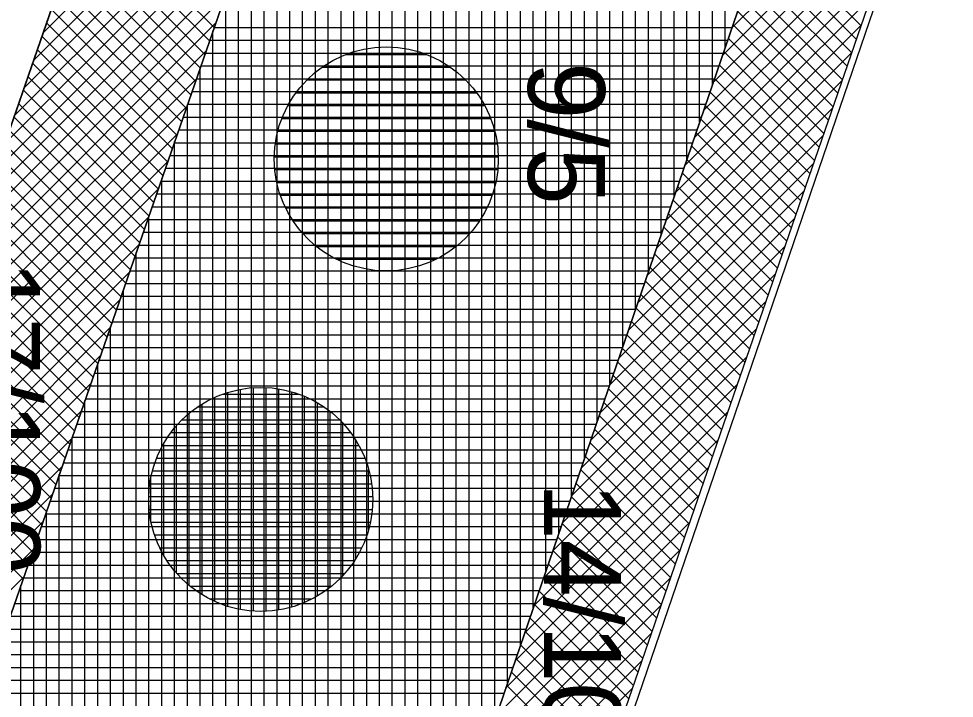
# Model space of a CAD drawing. Extents: x -565346 to -564154, y -1097386 to -1095620.
# Drawn here: x -564198.16 to -564183.55, y -1096353.19 to -1096342.57 of the extents above; entities that cross this region are included whole.
import ezdxf

# ---------------------------------------------------------------- set-up
doc = ezdxf.new("R2010")
doc.units = 0
for name, color, linetype in [('Vrstva 1', 7, 'Continuous'), ('Vrstva 13', 7, 'Continuous'), ('Vrstva 40', 7, 'Continuous'), ('Vrstva 41', 7, 'Continuous'), ('Vrstva 42', 7, 'Continuous'), ('Vrstva 43', 7, 'Continuous'), ('Vrstva 44', 7, 'Continuous')]:
    doc.layers.add(name, color=color, linetype=linetype)

msp = doc.modelspace()

# ---------------------------------------------------------------- linework, layer by layer
at = {"layer": 'Vrstva 1'}
msp.add_line((-564183.37, -1096301.17), (-564225.11, -1096421.68), dxfattribs=at)
at = {"layer": 'Vrstva 13'}
msp.add_line((-564171.03, -1096302.15), (-564215.39, -1096431.76), dxfattribs=at)
at = {"layer": 'Vrstva 41'}
for points in [[(-564215.226, -1096425.104), (-564213.26, -1096425.74), (-564190.01, -1096357.19), (-564171.03, -1096302.15), (-564177.55, -1096264.11), (-564190.98, -1096227.75), (-564194.264, -1096223.181), (-564195.888, -1096224.348), (-564192.762, -1096228.697), (-564179.49, -1096264.63), (-564173.087, -1096301.985)], [(-564225.11, -1096421.68), (-564222.748, -1096422.498), (-564180.797, -1096301.38), (-564186.765, -1096266.582), (-564199.442, -1096232.246), (-564201.974, -1096228.723), (-564204.005, -1096230.182), (-564201.67, -1096233.43), (-564189.19, -1096267.23), (-564183.37, -1096301.17)]]:
    msp.add_lwpolyline(points, close=True, dxfattribs=at)
at = {"layer": 'Vrstva 42'}
for p, q in [((-564193.741, -1096338.751), (-564197.788, -1096342.798)), ((-564193.891, -1096339.184), (-564197.938, -1096343.231)), ((-564194.041, -1096339.616), (-564198.088, -1096343.664)), ((-564183.961, -1096339.649), (-564187.028, -1096342.716)), ((-564194.191, -1096340.049), (-564198.238, -1096344.097)), ((-564184.11, -1096340.081), (-564187.175, -1096343.146)), ((-564194.34, -1096340.482), (-564198.388, -1096344.529)), ((-564184.259, -1096340.513), (-564187.322, -1096343.576)), ((-564197.077, -1096340.745), (-564195.112, -1096342.71)), ((-564194.49, -1096340.915), (-564198.538, -1096344.962)), ((-564184.408, -1096340.945), (-564187.469, -1096344.006)), ((-564197.15, -1096340.955), (-564195.185, -1096342.92)), ((-564197.223, -1096341.165), (-564195.258, -1096343.13)), ((-564186.505, -1096341.189), (-564185.008, -1096342.686)), ((-564194.64, -1096341.347), (-564198.688, -1096345.395)), ((-564197.295, -1096341.375), (-564195.33, -1096343.34)), ((-564184.557, -1096341.376), (-564187.616, -1096344.436)), ((-564186.577, -1096341.4), (-564185.081, -1096342.896)), ((-564197.368, -1096341.585), (-564195.403, -1096343.55)), ((-564186.649, -1096341.61), (-564185.153, -1096343.106)), ((-564194.79, -1096341.78), (-564198.838, -1096345.827)), ((-564197.441, -1096341.795), (-564195.476, -1096343.76)), ((-564184.706, -1096341.808), (-564187.763, -1096344.866)), ((-564186.721, -1096341.821), (-564185.226, -1096343.317)), ((-564197.514, -1096342.005), (-564195.549, -1096343.97)), ((-564186.794, -1096342.032), (-564185.298, -1096343.527)), ((-564194.94, -1096342.213), (-564198.987, -1096346.26)), ((-564197.587, -1096342.215), (-564195.622, -1096344.18)), ((-564184.855, -1096342.24), (-564187.911, -1096345.296)), ((-564186.866, -1096342.243), (-564185.371, -1096343.737)), ((-564197.659, -1096342.425), (-564195.694, -1096344.39)), ((-564186.938, -1096342.453), (-564185.443, -1096343.948)), ((-564195.09, -1096342.645), (-564199.137, -1096346.693)), ((-564197.732, -1096342.635), (-564195.767, -1096344.6)), ((-564185.003, -1096342.671), (-564188.058, -1096345.726)), ((-564187.01, -1096342.664), (-564185.516, -1096344.158)), ((-564197.805, -1096342.846), (-564195.84, -1096344.811)), ((-564187.082, -1096342.875), (-564185.589, -1096344.368)), ((-564195.24, -1096343.078), (-564199.287, -1096347.126)), ((-564197.878, -1096343.056), (-564195.913, -1096345.021)), ((-564185.152, -1096343.103), (-564188.205, -1096346.156)), ((-564187.154, -1096343.085), (-564185.661, -1096344.579)), ((-564197.95, -1096343.266), (-564195.985, -1096345.231)), ((-564187.226, -1096343.296), (-564185.734, -1096344.789)), ((-564195.39, -1096343.511), (-564199.437, -1096347.558)), ((-564198.023, -1096343.476), (-564196.058, -1096345.441)), ((-564185.301, -1096343.535), (-564188.352, -1096346.586)), ((-564187.298, -1096343.507), (-564185.806, -1096344.999)), ((-564198.096, -1096343.686), (-564196.131, -1096345.651)), ((-564187.371, -1096343.718), (-564185.879, -1096345.209)), ((-564195.54, -1096343.944), (-564199.587, -1096347.991)), ((-564198.169, -1096343.896), (-564196.204, -1096345.861)), ((-564185.45, -1096343.967), (-564188.499, -1096347.016)), ((-564187.443, -1096343.928), (-564185.951, -1096345.42)), ((-564198.241, -1096344.106), (-564196.276, -1096346.071)), ((-564187.515, -1096344.139), (-564186.024, -1096345.63)), ((-564195.689, -1096344.376), (-564199.737, -1096348.424)), ((-564198.314, -1096344.316), (-564196.349, -1096346.281)), ((-564185.599, -1096344.398), (-564188.647, -1096347.446)), ((-564187.587, -1096344.35), (-564186.096, -1096345.84)), ((-564198.387, -1096344.526), (-564196.422, -1096346.491)), ((-564187.659, -1096344.561), (-564186.169, -1096346.051)), ((-564198.46, -1096344.736), (-564196.495, -1096346.701)), ((-564195.839, -1096344.809), (-564199.887, -1096348.856)), ((-564185.748, -1096344.83), (-564188.794, -1096347.876)), ((-564187.731, -1096344.771), (-564186.241, -1096346.261)), ((-564198.532, -1096344.946), (-564196.567, -1096346.911)), ((-564187.803, -1096344.982), (-564186.314, -1096346.471)), ((-564198.605, -1096345.156), (-564196.64, -1096347.121)), ((-564195.989, -1096345.242), (-564200.037, -1096349.289)), ((-564185.897, -1096345.262), (-564188.941, -1096348.306)), ((-564187.875, -1096345.193), (-564186.386, -1096346.682)), ((-564198.678, -1096345.367), (-564196.713, -1096347.331)), ((-564187.947, -1096345.403), (-564186.459, -1096346.892)), ((-564198.751, -1096345.577), (-564196.786, -1096347.542)), ((-564188.02, -1096345.614), (-564186.531, -1096347.102)), ((-564196.139, -1096345.674), (-564200.187, -1096349.722)), ((-564186.046, -1096345.693), (-564189.088, -1096348.736)), ((-564198.823, -1096345.787), (-564196.859, -1096347.752)), ((-564188.092, -1096345.825), (-564186.604, -1096347.313)), ((-564198.896, -1096345.997), (-564196.931, -1096347.962)), ((-564188.164, -1096346.036), (-564186.676, -1096347.523)), ((-564196.289, -1096346.107), (-564200.336, -1096350.155)), ((-564198.969, -1096346.207), (-564197.004, -1096348.172)), ((-564186.194, -1096346.125), (-564189.235, -1096349.166)), ((-564188.236, -1096346.246), (-564186.749, -1096347.733)), ((-564199.042, -1096346.417), (-564197.077, -1096348.382)), ((-564188.308, -1096346.457), (-564186.821, -1096347.944)), ((-564196.439, -1096346.54), (-564200.486, -1096350.587)), ((-564199.115, -1096346.627), (-564197.15, -1096348.592)), ((-564186.343, -1096346.557), (-564189.382, -1096349.596)), ((-564188.38, -1096346.668), (-564186.894, -1096348.154)), ((-564199.187, -1096346.837), (-564197.222, -1096348.802)), ((-564188.452, -1096346.878), (-564186.967, -1096348.364)), ((-564196.589, -1096346.973), (-564200.636, -1096351.02)), ((-564199.26, -1096347.047), (-564197.295, -1096349.012)), ((-564186.492, -1096346.989), (-564189.53, -1096350.026)), ((-564188.524, -1096347.089), (-564187.039, -1096348.575)), ((-564199.333, -1096347.257), (-564197.368, -1096349.222)), ((-564188.597, -1096347.3), (-564187.112, -1096348.785)), ((-564196.739, -1096347.405), (-564200.786, -1096351.453)), ((-564199.406, -1096347.467), (-564197.441, -1096349.432)), ((-564186.641, -1096347.42), (-564189.677, -1096350.456)), ((-564188.669, -1096347.511), (-564187.184, -1096348.995)), ((-564199.478, -1096347.677), (-564197.513, -1096349.642)), ((-564188.741, -1096347.721), (-564187.257, -1096349.206)), ((-564196.888, -1096347.838), (-564200.936, -1096351.886)), ((-564199.551, -1096347.887), (-564197.586, -1096349.852)), ((-564186.79, -1096347.852), (-564189.824, -1096350.886)), ((-564188.813, -1096347.932), (-564187.329, -1096349.416)), ((-564199.624, -1096348.098), (-564197.659, -1096350.063)), ((-564188.885, -1096348.143), (-564187.402, -1096349.626)), ((-564197.038, -1096348.271), (-564201.086, -1096352.318)), ((-564199.697, -1096348.308), (-564197.732, -1096350.273)), ((-564186.939, -1096348.284), (-564189.971, -1096351.316)), ((-564188.957, -1096348.353), (-564187.474, -1096349.836)), ((-564199.769, -1096348.518), (-564197.804, -1096350.483)), ((-564189.029, -1096348.564), (-564187.547, -1096350.047)), ((-564197.188, -1096348.704), (-564201.236, -1096352.751)), ((-564199.842, -1096348.728), (-564197.877, -1096350.693)), ((-564187.088, -1096348.715), (-564190.118, -1096351.746)), ((-564189.101, -1096348.775), (-564187.619, -1096350.257)), ((-564199.915, -1096348.938), (-564197.95, -1096350.903)), ((-564189.174, -1096348.986), (-564187.692, -1096350.467)), ((-564197.338, -1096349.136), (-564201.386, -1096353.184)), ((-564199.988, -1096349.148), (-564198.023, -1096351.113)), ((-564187.237, -1096349.147), (-564190.266, -1096352.176)), ((-564189.246, -1096349.196), (-564187.764, -1096350.678)), ((-564200.06, -1096349.358), (-564198.095, -1096351.323)), ((-564189.318, -1096349.407), (-564187.837, -1096350.888)), ((-564197.488, -1096349.569), (-564201.535, -1096353.616)), ((-564187.385, -1096349.579), (-564190.413, -1096352.606)), ((-564189.39, -1096349.618), (-564187.909, -1096351.098)), ((-564189.462, -1096349.829), (-564187.982, -1096351.309)), ((-564197.638, -1096350.002), (-564201.685, -1096354.049)), ((-564187.534, -1096350.011), (-564190.56, -1096353.036)), ((-564189.534, -1096350.039), (-564188.054, -1096351.519)), ((-564189.606, -1096350.25), (-564188.127, -1096351.729)), ((-564197.788, -1096350.434), (-564201.835, -1096354.482)), ((-564187.683, -1096350.442), (-564190.707, -1096353.466)), ((-564189.678, -1096350.461), (-564188.199, -1096351.94)), ((-564189.751, -1096350.671), (-564188.272, -1096352.15)), ((-564197.938, -1096350.867), (-564201.985, -1096354.915)), ((-564187.832, -1096350.874), (-564190.854, -1096353.896)), ((-564189.823, -1096350.882), (-564188.345, -1096352.36)), ((-564189.895, -1096351.093), (-564188.417, -1096352.571)), ((-564198.087, -1096351.3), (-564202.135, -1096355.347)), ((-564187.981, -1096351.306), (-564191.001, -1096354.326)), ((-564189.967, -1096351.304), (-564188.49, -1096352.781)), ((-564190.039, -1096351.514), (-564188.562, -1096352.991)), ((-564188.13, -1096351.737), (-564191.149, -1096354.756)), ((-564190.111, -1096351.725), (-564188.635, -1096353.202)), ((-564190.183, -1096351.936), (-564188.707, -1096353.412)), ((-564188.279, -1096352.169), (-564191.296, -1096355.186)), ((-564190.255, -1096352.146), (-564188.78, -1096353.622)), ((-564190.327, -1096352.357), (-564188.852, -1096353.832)), ((-564188.427, -1096352.601), (-564191.443, -1096355.616)), ((-564190.4, -1096352.568), (-564188.925, -1096354.043)), ((-564190.472, -1096352.779), (-564188.997, -1096354.253)), ((-564188.576, -1096353.033), (-564191.59, -1096356.046)), ((-564190.544, -1096352.989), (-564189.07, -1096354.463))]:
    msp.add_line(p, q, dxfattribs=at)
at = {"layer": 'Vrstva 43'}
for p, q in [((-564187.13, -1096343.015), (-564187.13, -1096319.664)), ((-564187.33, -1096343.599), (-564187.33, -1096320.242)), ((-564187.53, -1096344.184), (-564187.53, -1096320.819)), ((-564187.73, -1096344.768), (-564187.73, -1096321.396)), ((-564187.93, -1096345.352), (-564187.93, -1096321.974)), ((-564188.13, -1096345.937), (-564188.13, -1096322.551)), ((-564188.33, -1096346.521), (-564188.33, -1096323.129)), ((-564188.53, -1096347.105), (-564188.53, -1096323.706)), ((-564188.73, -1096347.69), (-564188.73, -1096324.284)), ((-564188.93, -1096348.274), (-564188.93, -1096324.861)), ((-564189.13, -1096348.858), (-564189.13, -1096325.438)), ((-564189.33, -1096349.443), (-564189.33, -1096326.016)), ((-564189.53, -1096350.027), (-564189.53, -1096326.593)), ((-564189.73, -1096350.611), (-564189.73, -1096327.171)), ((-564189.93, -1096351.196), (-564189.93, -1096327.748)), ((-564190.13, -1096351.78), (-564190.13, -1096328.326)), ((-564190.33, -1096352.364), (-564190.33, -1096328.903)), ((-564190.53, -1096352.949), (-564190.53, -1096329.48)), ((-564190.73, -1096353.533), (-564190.73, -1096330.058)), ((-564190.93, -1096354.118), (-564190.93, -1096330.635)), ((-564191.13, -1096354.702), (-564191.13, -1096331.213)), ((-564191.33, -1096355.286), (-564191.33, -1096331.79)), ((-564191.53, -1096355.871), (-564191.53, -1096332.368)), ((-564191.73, -1096356.455), (-564191.73, -1096332.945)), ((-564191.93, -1096357.039), (-564191.93, -1096333.522)), ((-564192.13, -1096357.624), (-564192.13, -1096334.1)), ((-564192.33, -1096358.208), (-564192.33, -1096334.677)), ((-564192.53, -1096358.792), (-564192.53, -1096335.255)), ((-564192.73, -1096359.377), (-564192.73, -1096335.832)), ((-564192.93, -1096359.961), (-564192.93, -1096336.41)), ((-564193.13, -1096360.545), (-564193.13, -1096336.987)), ((-564193.33, -1096361.13), (-564193.33, -1096337.564)), ((-564193.53, -1096361.714), (-564193.53, -1096338.142)), ((-564193.73, -1096362.298), (-564193.73, -1096338.719)), ((-564193.93, -1096362.883), (-564193.93, -1096339.297)), ((-564194.13, -1096363.467), (-564194.13, -1096339.874)), ((-564194.33, -1096364.051), (-564194.33, -1096340.452)), ((-564194.53, -1096364.636), (-564194.53, -1096341.029)), ((-564194.73, -1096365.22), (-564194.73, -1096341.606)), ((-564194.93, -1096365.804), (-564194.93, -1096342.184)), ((-564195.13, -1096366.389), (-564195.13, -1096342.761)), ((-564195.112, -1096342.71), (-564187.026, -1096342.71)), ((-564195.182, -1096342.91), (-564187.094, -1096342.91)), ((-564195.251, -1096343.11), (-564187.163, -1096343.11)), ((-564195.33, -1096366.973), (-564195.33, -1096343.339)), ((-564195.32, -1096343.31), (-564187.231, -1096343.31)), ((-564195.389, -1096343.51), (-564187.299, -1096343.51)), ((-564195.459, -1096343.71), (-564187.368, -1096343.71)), ((-564195.53, -1096367.558), (-564195.53, -1096343.916)), ((-564195.528, -1096343.91), (-564187.436, -1096343.91)), ((-564195.597, -1096344.11), (-564187.505, -1096344.11)), ((-564195.666, -1096344.31), (-564187.573, -1096344.31)), ((-564195.736, -1096344.51), (-564187.642, -1096344.51)), ((-564195.73, -1096368.142), (-564195.73, -1096344.494)), ((-564195.805, -1096344.71), (-564187.71, -1096344.71)), ((-564195.874, -1096344.91), (-564187.779, -1096344.91)), ((-564195.944, -1096345.11), (-564187.847, -1096345.11)), ((-564195.93, -1096368.726), (-564195.93, -1096345.071)), ((-564196.013, -1096345.31), (-564187.916, -1096345.31)), ((-564196.082, -1096345.51), (-564187.984, -1096345.51)), ((-564196.151, -1096345.71), (-564188.052, -1096345.71)), ((-564196.13, -1096369.311), (-564196.13, -1096345.648)), ((-564196.221, -1096345.91), (-564188.121, -1096345.91)), ((-564196.29, -1096346.11), (-564188.189, -1096346.11)), ((-564196.359, -1096346.31), (-564188.258, -1096346.31)), ((-564196.33, -1096369.895), (-564196.33, -1096346.226)), ((-564196.428, -1096346.51), (-564188.326, -1096346.51)), ((-564196.498, -1096346.71), (-564188.395, -1096346.71)), ((-564196.567, -1096346.91), (-564188.463, -1096346.91)), ((-564196.53, -1096370.479), (-564196.53, -1096346.803)), ((-564196.636, -1096347.11), (-564188.532, -1096347.11)), ((-564196.73, -1096371.064), (-564196.73, -1096347.381)), ((-564196.706, -1096347.31), (-564188.6, -1096347.31)), ((-564196.775, -1096347.51), (-564188.668, -1096347.51)), ((-564196.844, -1096347.71), (-564188.737, -1096347.71)), ((-564196.93, -1096371.648), (-564196.93, -1096347.958)), ((-564196.913, -1096347.91), (-564188.805, -1096347.91)), ((-564196.983, -1096348.11), (-564188.874, -1096348.11)), ((-564197.052, -1096348.31), (-564188.942, -1096348.31)), ((-564197.13, -1096372.232), (-564197.13, -1096348.536)), ((-564197.121, -1096348.51), (-564189.011, -1096348.51)), ((-564197.19, -1096348.71), (-564189.079, -1096348.71)), ((-564197.26, -1096348.91), (-564189.148, -1096348.91)), ((-564197.33, -1096372.817), (-564197.33, -1096349.113)), ((-564197.329, -1096349.11), (-564189.216, -1096349.11)), ((-564197.398, -1096349.31), (-564189.285, -1096349.31)), ((-564197.468, -1096349.51), (-564189.353, -1096349.51)), ((-564197.537, -1096349.71), (-564189.421, -1096349.71)), ((-564197.53, -1096373.401), (-564197.53, -1096349.69)), ((-564197.606, -1096349.91), (-564189.49, -1096349.91)), ((-564197.675, -1096350.11), (-564189.558, -1096350.11)), ((-564197.73, -1096373.985), (-564197.73, -1096350.268)), ((-564197.745, -1096350.31), (-564189.627, -1096350.31)), ((-564197.814, -1096350.51), (-564189.695, -1096350.51)), ((-564197.883, -1096350.71), (-564189.764, -1096350.71)), ((-564197.93, -1096374.57), (-564197.93, -1096350.845)), ((-564197.952, -1096350.91), (-564189.832, -1096350.91)), ((-564198.022, -1096351.11), (-564189.901, -1096351.11)), ((-564198.091, -1096351.31), (-564189.969, -1096351.31)), ((-564198.13, -1096375.154), (-564198.13, -1096351.423)), ((-564198.16, -1096351.51), (-564190.038, -1096351.51)), ((-564198.23, -1096351.71), (-564190.106, -1096351.71)), ((-564198.299, -1096351.91), (-564190.174, -1096351.91)), ((-564198.368, -1096352.11), (-564190.243, -1096352.11)), ((-564198.437, -1096352.31), (-564190.311, -1096352.31)), ((-564198.507, -1096352.51), (-564190.38, -1096352.51)), ((-564198.576, -1096352.71), (-564190.448, -1096352.71)), ((-564198.645, -1096352.91), (-564190.517, -1096352.91)), ((-564198.714, -1096353.11), (-564190.585, -1096353.11))]:
    msp.add_line(p, q, dxfattribs=at)
msp.add_lwpolyline([(-564186.765, -1096266.582), (-564180.797, -1096301.38), (-564222.748, -1096422.498), (-564225.11, -1096421.68), (-564223.32, -1096427.69), (-564219.79, -1096430.8), (-564216.6, -1096431.71), (-564215.39, -1096431.76), (-564213.26, -1096425.74), (-564215.226, -1096425.104), (-564173.087, -1096301.985), (-564179.49, -1096264.63)], dxfattribs=at)
at = {"layer": 'Vrstva 44'}
for p, q in [((-564193.05, -1096343.13), (-564191.803, -1096343.13)), ((-564192.93, -1096346.439), (-564192.93, -1096343.09)), ((-564192.73, -1096346.485), (-564192.73, -1096343.041)), ((-564192.53, -1096346.509), (-564192.53, -1096343.019)), ((-564192.33, -1096346.51), (-564192.33, -1096343.018)), ((-564192.13, -1096346.489), (-564192.13, -1096343.041)), ((-564191.93, -1096346.441), (-564191.93, -1096343.086)), ((-564193.33, -1096346.259), (-564193.33, -1096343.268)), ((-564193.13, -1096346.363), (-564193.13, -1096343.165)), ((-564191.73, -1096346.368), (-564191.73, -1096343.159)), ((-564191.53, -1096346.268), (-564191.53, -1096343.262)), ((-564193.53, -1096346.119), (-564193.53, -1096343.41)), ((-564193.424, -1096343.33), (-564191.424, -1096343.33)), ((-564191.33, -1096346.127), (-564191.33, -1096343.399)), ((-564193.662, -1096343.53), (-564191.184, -1096343.53)), ((-564193.73, -1096345.927), (-564193.73, -1096343.599)), ((-564191.13, -1096345.942), (-564191.13, -1096343.589)), ((-564193.93, -1096345.654), (-564193.93, -1096343.873)), ((-564193.836, -1096343.73), (-564191.015, -1096343.73)), ((-564190.93, -1096345.675), (-564190.93, -1096343.857)), ((-564193.961, -1096343.93), (-564190.886, -1096343.93)), ((-564194.053, -1096344.13), (-564190.795, -1096344.13)), ((-564194.13, -1096345.152), (-564194.13, -1096344.38)), ((-564194.119, -1096344.33), (-564190.731, -1096344.33)), ((-564190.73, -1096345.2), (-564190.73, -1096344.333)), ((-564194.157, -1096344.53), (-564190.691, -1096344.53)), ((-564194.172, -1096344.73), (-564190.675, -1096344.73)), ((-564194.164, -1096344.93), (-564190.684, -1096344.93)), ((-564194.134, -1096345.13), (-564190.715, -1096345.13)), ((-564194.08, -1096345.33), (-564190.77, -1096345.33)), ((-564193.996, -1096345.53), (-564190.851, -1096345.53)), ((-564193.881, -1096345.73), (-564190.967, -1096345.73)), ((-564193.727, -1096345.93), (-564191.12, -1096345.93)), ((-564193.517, -1096346.13), (-564191.333, -1096346.13)), ((-564193.203, -1096346.33), (-564191.645, -1096346.33)), ((-564194.7, -1096351.803), (-564194.7, -1096348.363)), ((-564194.5, -1096351.828), (-564194.5, -1096348.339)), ((-564194.3, -1096351.831), (-564194.3, -1096348.338)), ((-564194.1, -1096351.811), (-564194.1, -1096348.359)), ((-564195.1, -1096351.679), (-564195.1, -1096348.489)), ((-564194.98, -1096348.44), (-564193.79, -1096348.44)), ((-564194.9, -1096351.755), (-564194.9, -1096348.413)), ((-564193.9, -1096351.764), (-564193.9, -1096348.404)), ((-564193.7, -1096351.693), (-564193.7, -1096348.474)), ((-564195.369, -1096348.64), (-564193.397, -1096348.64)), ((-564195.3, -1096351.574), (-564195.3, -1096348.594)), ((-564193.5, -1096351.593), (-564193.5, -1096348.576)), ((-564195.613, -1096348.84), (-564193.153, -1096348.84)), ((-564195.5, -1096351.43), (-564195.5, -1096348.738)), ((-564193.3, -1096351.456), (-564193.3, -1096348.712)), ((-564195.7, -1096351.237), (-564195.7, -1096348.931)), ((-564193.1, -1096351.272), (-564193.1, -1096348.898)), ((-564195.788, -1096349.04), (-564192.982, -1096349.04)), ((-564195.915, -1096349.24), (-564192.851, -1096349.24)), ((-564195.9, -1096350.958), (-564195.9, -1096349.211)), ((-564192.9, -1096351.01), (-564192.9, -1096349.161)), ((-564196.009, -1096349.44), (-564192.759, -1096349.44)), ((-564196.076, -1096349.64), (-564192.693, -1096349.64)), ((-564192.7, -1096350.556), (-564192.7, -1096349.616)), ((-564196.116, -1096349.84), (-564192.652, -1096349.84)), ((-564196.1, -1096350.418), (-564196.1, -1096349.75)), ((-564196.132, -1096350.04), (-564192.635, -1096350.04)), ((-564196.125, -1096350.24), (-564192.642, -1096350.24)), ((-564196.096, -1096350.44), (-564192.673, -1096350.44)), ((-564196.043, -1096350.64), (-564192.727, -1096350.64)), ((-564195.961, -1096350.84), (-564192.806, -1096350.84)), ((-564195.848, -1096351.04), (-564192.92, -1096351.04)), ((-564195.697, -1096351.24), (-564193.072, -1096351.24)), ((-564195.489, -1096351.44), (-564193.281, -1096351.44)), ((-564195.185, -1096351.64), (-564193.587, -1096351.64))]:
    msp.add_line(p, q, dxfattribs=at)
for centre in [(-564192.424, -1096344.764), (-564194.384, -1096350.084)]:
    msp.add_circle(centre, 1.75, dxfattribs=at)

# ---------------------------------------------------------------- texts
at = {"layer": 'Vrstva 40'}
for s, p in [('9/5', (-564190.21, -1096343.25)), ('17/100', (-564199.03, -1096346.35)), ('14/100', (-564189.96, -1096349.82))]:
    msp.add_text(s, height=1.2, rotation=270, dxfattribs=at).set_placement(p)

doc.saveas('drawing.dxf')
